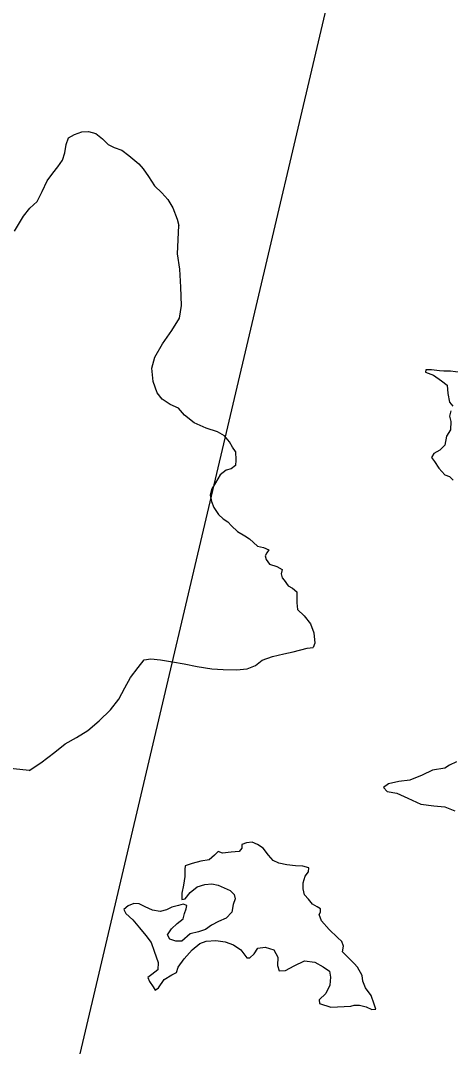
# Model space of a CAD drawing. Extents: x 2290055 to 2389491, y 66597 to 237875.
# Drawn here: x 2341203 to 2343072, y 128811 to 133270 of the extents above; entities that cross this region are included whole.
import ezdxf

# ---------------------------------------------------------------- set-up
doc = ezdxf.new("R2010")
doc.units = 0
for name, color, linetype in [('Exist Hydrographic Bathymetry Feature', 7, 'Continuous'), ('Exist Hydrographic Island Shore', 7, 'Continuous'), ('Map Preparation Inset Cut Line', 7, 'Continuous')]:
    doc.layers.add(name, color=color, linetype=linetype)

msp = doc.modelspace()

# ---------------------------------------------------------------- linework, layer by layer
at = {"layer": 'Exist Hydrographic Bathymetry Feature'}
for points in [[(2343114.8, 131740.2), (2343071.5, 131746.2), (2343042, 131745.2), (2343023.7, 131747.2), (2342989.5, 131752), (2342965.1, 131750.7), (2342962.4, 131741.3)], [(2342962.4, 131741.3), (2342997.7, 131728.2), (2343032.6, 131703.1), (2343056.7, 131684.1), (2343059.4, 131648), (2343066.6, 131610.7), (2343082, 131594.1)], [(2343072.7, 131572.7), (2343067.4, 131550.1), (2343072.5, 131526.3), (2343071.5, 131490.8), (2343053.7, 131463.6), (2343046.5, 131424.1), (2343025, 131402.6), (2342998.5, 131387.5), (2342989.5, 131370.9), (2343001.6, 131353.3), (2343021.3, 131323.9), (2343046.5, 131295.8), (2343067.2, 131287.7), (2343083.8, 131271.8)], [(2343097.8, 130047.3), (2343067.8, 130033.4), (2343046.9, 130020.9), (2342994, 130010.9), (2342948.5, 129990.4), (2342894.6, 129967.8), (2342846.6, 129962.1), (2342801.5, 129951.9), (2342781, 129935.5), (2342796.9, 129918.3), (2342838.2, 129911.1), (2342886.6, 129889.1), (2342942.5, 129863.9), (2342999.5, 129856.2), (2343047.3, 129852), (2343091.2, 129835.4)], [(2342729.3, 128971.4), (2342746.5, 128973.2), (2342739.7, 128994.4), (2342726.8, 129031.6), (2342702.8, 129064.8), (2342690.9, 129094.4), (2342688.1, 129119.1), (2342667.6, 129155), (2342652.6, 129170.9), (2342630, 129194.5), (2342602.4, 129222.6), (2342606.5, 129246.1), (2342599.7, 129267), (2342580.4, 129284.5), (2342544.3, 129318.9), (2342511.5, 129356.6), (2342501.5, 129384.2), (2342507.2, 129394.9), (2342506.2, 129409), (2342492.6, 129417.6), (2342471.9, 129428.6), (2342454.5, 129450.3), (2342437.5, 129470.1), (2342431.5, 129495.2), (2342431.3, 129521.6), (2342439.5, 129550.1), (2342454.5, 129569), (2342455.5, 129587), (2342429.9, 129594.5), (2342397.3, 129595), (2342360.8, 129600.1), (2342325.5, 129607.4), (2342301.5, 129619), (2342280.4, 129641.7), (2342256.8, 129672), (2342233.1, 129689.1), (2342209.1, 129697.9), (2342184.5, 129695.6), (2342165, 129688), (2342165, 129671.9), (2342152.7, 129658.2), (2342118.4, 129655.8), (2342080.1, 129650.2), (2342061.2, 129657.4), (2342045.2, 129642.1), (2342022.1, 129622.1), (2341986.6, 129616.6), (2341948.4, 129606.1), (2341918.7, 129596.1), (2341917.5, 129580.3), (2341917.3, 129549), (2341910.9, 129511.9), (2341903.3, 129476.3), (2341903.7, 129449.9), (2341918.9, 129451.7), (2341940, 129479.3), (2341971, 129504.8), (2342004.4, 129515.2), (2342034.2, 129516.9), (2342062.2, 129511.7), (2342088.1, 129500.7), (2342114.5, 129488.2), (2342131.6, 129471.6), (2342136.3, 129452), (2342126.4, 129427.1), (2342120.7, 129394.1), (2342096.1, 129368), (2342062.5, 129353.8), (2342032.1, 129337.3), (2342006.1, 129319.6), (2341975.9, 129308.3), (2341940, 129300.4), (2341903.9, 129267.7), (2341877.3, 129268.7), (2341851.5, 129277.1), (2341841.4, 129295.7), (2341858.4, 129321.4), (2341883.8, 129345.2), (2341909.5, 129364.8), (2341915.4, 129388.8), (2341923.2, 129409.5), (2341925.1, 129423.7), (2341910.3, 129428.7), (2341890, 129423.9), (2341860.1, 129416.1), (2341836.5, 129403.9), (2341810, 129397.5), (2341777, 129403.6), (2341744, 129417.7), (2341719, 129430.3), (2341694.8, 129431.6), (2341671, 129421.6), (2341651.9, 129405.9), (2341660.5, 129388), (2341690.3, 129361.2), (2341719.4, 129326.8), (2341747.7, 129293.3), (2341770.3, 129262.6), (2341784, 129225), (2341801.4, 129175.6)], [(2341801.4, 129175.6), (2341800, 129144.3), (2341773.9, 129123.4), (2341755.5, 129110.9), (2341763.3, 129093.3), (2341778.5, 129069.6), (2341788.3, 129055.5), (2341802.4, 129065.7), (2341827.7, 129102.1), (2341859.7, 129122.5), (2341881, 129132.4), (2341888.2, 129155), (2341914, 129192.1), (2341948, 129231.2), (2341982.3, 129258.7), (2342009.8, 129268), (2342051.2, 129271.1), (2342092.8, 129265.8), (2342127.7, 129252), (2342160.7, 129230.2), (2342185.7, 129196.3), (2342199.2, 129195.5), (2342218.7, 129213.8), (2342233.5, 129237.2), (2342266.5, 129242.7), (2342304.4, 129230.9), (2342320.4, 129198.2), (2342320.2, 129162.1), (2342326.6, 129139.3), (2342355.1, 129140.3), (2342391.6, 129161.4), (2342437.1, 129182.2), (2342481.6, 129177), (2342518.1, 129157.1), (2342545.3, 129138.4), (2342550.1, 129111.7), (2342547.8, 129077.2), (2342530, 129041.2), (2342501.5, 129013.1), (2342502.7, 128996.7), (2342551.3, 128981.5), (2342638.4, 128986.4), (2342653, 128989.8), (2342676.2, 128990.4), (2342705.5, 128983.3), (2342729.3, 128971.4)]]:
    msp.add_lwpolyline(points, dxfattribs=at)
at = {"layer": 'Exist Hydrographic Island Shore'}
for points in [[(2341176.8, 132354.1), (2341216, 132419.3), (2341243.3, 132453.5), (2341274.4, 132483.5), (2341296.6, 132526.7), (2341318.9, 132573), (2341343.3, 132605.6), (2341365.5, 132633.6), (2341384.5, 132663.1), (2341394.6, 132695.2), (2341400.5, 132731.3), (2341411, 132759.8), (2341437.2, 132774.3)], [(2341437.2, 132774.3), (2341468.4, 132786.3), (2341498.8, 132786.7), (2341529.5, 132778), (2341558.8, 132755.5), (2341583, 132731.3), (2341609.5, 132717.4), (2341642.3, 132705.9), (2341673.7, 132683), (2341716.5, 132646.3), (2341736.4, 132625.1), (2341759.2, 132591.5), (2341785, 132550.9), (2341816.2, 132520.3), (2341843, 132491.6), (2341864, 132456.1), (2341882.8, 132405.7), (2341890.8, 132379)], [(2342137.1, 131397), (2342124, 131414.7), (2342110.4, 131438.1), (2342089.3, 131465.3), (2342058.8, 131481.7), (2342008.9, 131498.5), (2341956.8, 131521.7), (2341916, 131554.7), (2341889.2, 131584.1), (2341852.5, 131600.4), (2341818, 131623.5), (2341796.1, 131651), (2341779.1, 131700.1), (2341773.7, 131758.4), (2341785.8, 131806.6), (2341820.1, 131865), (2341860.7, 131922.9), (2341894.1, 131975.5), (2341901.7, 132031.3), (2341899.4, 132110.3), (2341894.5, 132188.9), (2341884.7, 132255.2), (2341890.8, 132379)], [(2342137.1, 131397), (2342138.9, 131359.5), (2342136.5, 131335.3), (2342118.4, 131320.9), (2342096.5, 131315.4), (2342070, 131295.8), (2342049.7, 131261), (2342033.7, 131234.1), (2342026.6, 131206.9), (2342032.9, 131179.3), (2342043, 131153), (2342063.1, 131122.3), (2342083.2, 131104.1), (2342103.7, 131090.5), (2342120.1, 131072.7), (2342145.5, 131049.1), (2342177.1, 131029.5), (2342198, 131016.2), (2342232.8, 130984.4), (2342259.3, 130979.2), (2342282.7, 130969.5), (2342272.8, 130955.5), (2342266.1, 130943.5), (2342270, 130927.1), (2342284.9, 130907), (2342316.5, 130897.1), (2342340.1, 130883.8), (2342335.2, 130864.4), (2342340.1, 130847.7), (2342348.5, 130836.8), (2342365.5, 130812.5), (2342385, 130802.5), (2342403.2, 130787.2), (2342404.1, 130764.3), (2342404.1, 130738.9), (2342406.7, 130710.5), (2342435.8, 130682.5), (2342463.7, 130647.7), (2342477.1, 130607.9), (2342481.6, 130562.8), (2342474.4, 130545.3)], [(2341240.2, 130010.3), (2341290.4, 130042.8), (2341351.5, 130089.9), (2341396.9, 130125.9), (2341445.7, 130154.2), (2341495.3, 130184.5), (2341544.5, 130226.3), (2341593.9, 130273.4), (2341630, 130320.5), (2341656, 130368.9), (2341681.3, 130414.3), (2341714.5, 130457.3), (2341739.9, 130491.1), (2341769.2, 130495.9), (2341811.1, 130490.6), (2341863.5, 130481.9), (2341914.4, 130473.5), (2341970.8, 130462.3), (2342033.9, 130452.4), (2342084, 130448.5), (2342141.8, 130447.2), (2342187.5, 130451.6), (2342223.4, 130466.2), (2342253.6, 130490.1), (2342297.8, 130505.8), (2342347.3, 130516.7), (2342387.7, 130525.6), (2342448.2, 130541.8), (2342474.4, 130545.3)], [(2341240.2, 130010.3), (2341199.8, 130014.3), (2341130.7, 130022.2), (2341056.1, 130038.4), (2340983.3, 130063), (2340952.3, 130068.4), (2340907.2, 130081.4), (2340864.5, 130100.2), (2340830.1, 130116.6), (2340811, 130130.5), (2340786, 130146.4), (2340753.2, 130162.7), (2340725.3, 130179.8), (2340706.2, 130204.7), (2340682.7, 130233.5), (2340667.3, 130258.4)]]:
    msp.add_lwpolyline(points, dxfattribs=at)
at = {"layer": 'Map Preparation Inset Cut Line'}
msp.add_lwpolyline([(2318953.4, 149726.2), (2325417.5, 149726.2), (2346393.7, 149726.2), (2338303.7, 115381.1), (2324894.8, 115381.1)], close=True, dxfattribs=at)

doc.saveas('drawing.dxf')
